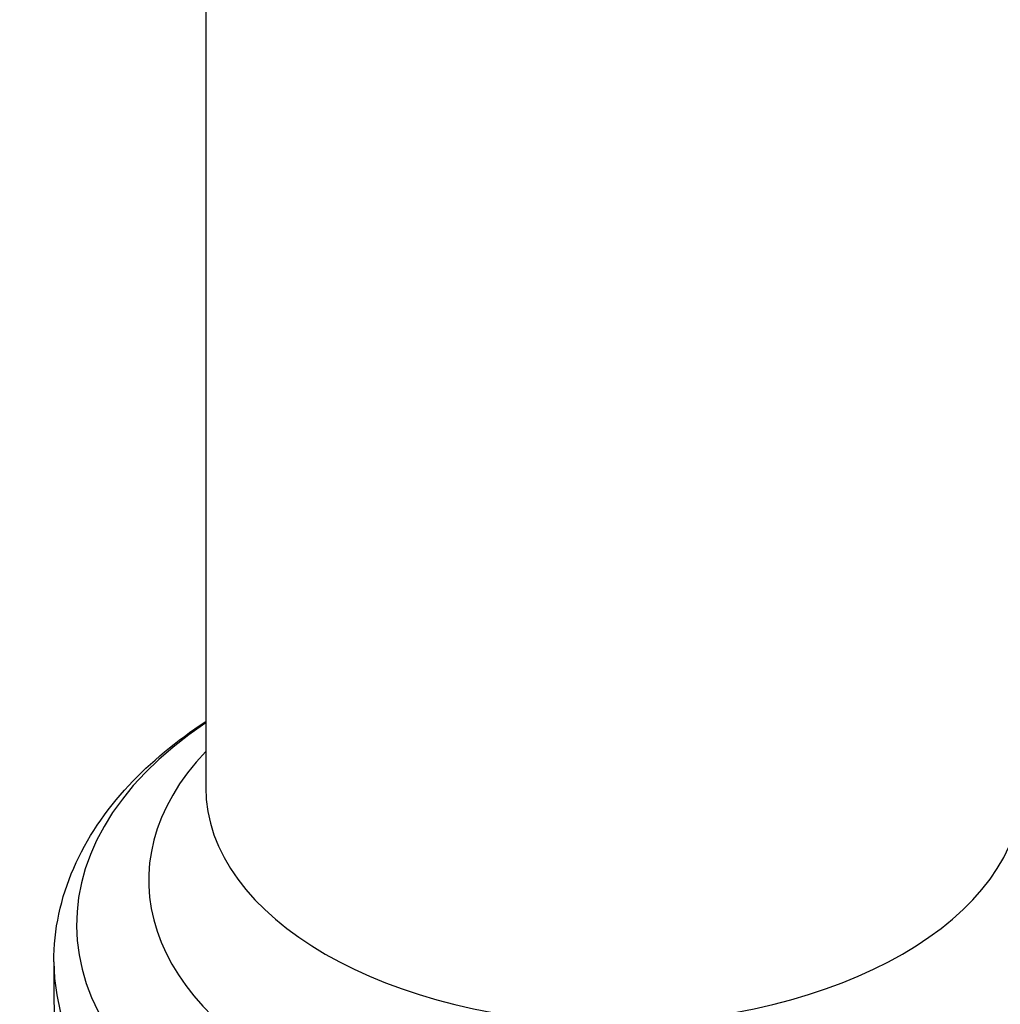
# Model space of a CAD drawing. Header units: millimetres. Extents: x 0 to 4378, y 0 to 2376.
# Tile 530 of 656: x 2570 to 2674, y 1047 to 1151. Entities that reach past the tile are written whole.
import ezdxf

# ---------------------------------------------------------------- set-up
doc = ezdxf.new("R2010")
doc.units = ezdxf.units.MM
doc.header["$LTSCALE"] = 0.2
doc.layers.add('01_Object Line', color=4, linetype='Continuous')

# ---------------------------------------------------------------- blocks, each defined once
blk = doc.blocks.new('A$C0a0b2bc4')
for p, q in [((-147.93, 499.28), (-147.93, 211.03)), ((-163.93, 192.66), (-163.93, 188.58))]:
    blk.add_line(p, q)
for centre, major_axis, start_param, end_param in [((-104.93, 196.58), (56.6, 0), 2.433675, 6.991103), ((-104.93, 201.24), (49, 0), 2.641527, 6.783251), ((-104.93, 211.03), (43, 0), 3.141593, 6.283185), ((-104.93, 192.66), (59, 0), 3.141593, 6.283185), ((-104.93, 188.58), (59, 0), 3.141593, 6.283185)]:
    blk.add_ellipse(centre, major_axis=major_axis, ratio=0.57735, start_param=start_param, end_param=end_param)
blk.add_open_spline([(-163.93, 192.66), (-163.93, 196.03), (-163.2, 199.38), (-160.47, 205.65), (-158.49, 208.57), (-153.73, 213.7), (-151, 215.94), (-147.93, 217.95)], degree=3, knots=[2.3561945, 2.3561945, 2.3561945, 2.3561945, 2.6023864, 2.6023864, 2.8485783, 2.8485783, 3.0798437, 3.0798437, 3.0798437, 3.0798437])

msp = doc.modelspace()

# ---------------------------------------------------------------- block references
at = {"layer": '01_Object Line'}
msp.add_blockref('A$C0a0b2bc4', (2737.807, 859.146), dxfattribs=at)

doc.saveas('drawing.dxf')
